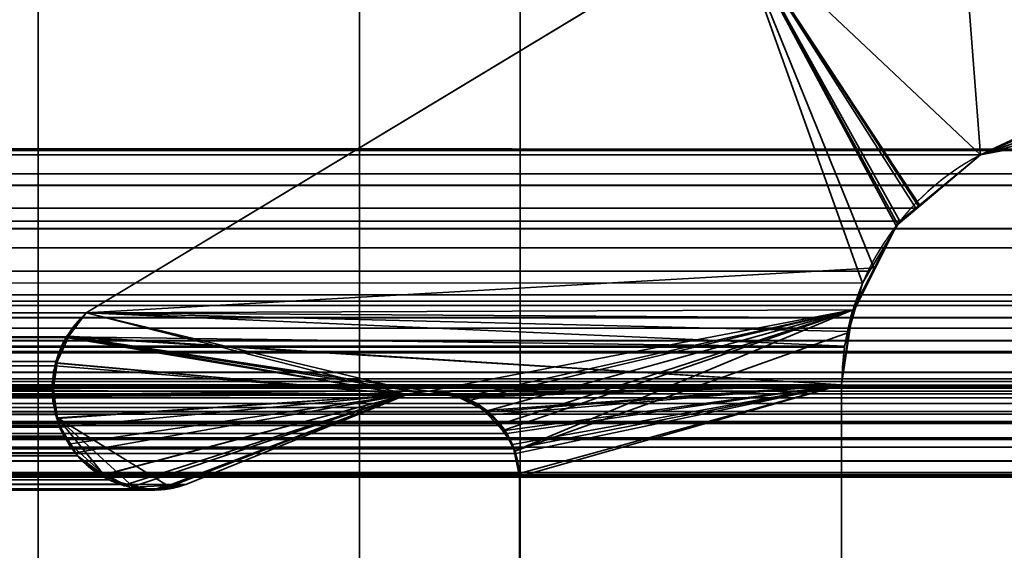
# Model space of a CAD drawing. Header units: millimetres. Extents: x -603 to 3703, y -115 to 249.
# Tile 1028 of 1056: x 3501.44 to 3504.51, y 11.31 to 12.96. Entities that reach past the tile are written whole.
import ezdxf

# ---------------------------------------------------------------- set-up
doc = ezdxf.new("R2010")
doc.units = ezdxf.units.MM
doc.layers.add('151', color=7, linetype='Continuous', true_color=0xffffff)

# ---------------------------------------------------------------- blocks, each defined once
blk = doc.blocks.new('UG_SURFACE_003')
at = {"layer": '151', "color": 252, "linetype": 'Continuous', "lineweight": 35}
for points in [[(3703.0001, -13.3, 2212.25), (3703.0001, 230.4, 2212.25), (2296.9999, 230.4, 2212.25), (2296.9999, -13.3, 2212.25)], [(2447, -13.3, 2062.2499), (2447, 230.4, 2062.2499), (3553, 230.4, 2062.2499), (3553, -13.3, 2062.2499)]]:
    blk.add_3dface(points, dxfattribs=at)
blk = doc.blocks.new('UG_SURFACE_201')
at = {"layer": '151', "color": 41, "linetype": 'Continuous', "lineweight": 35}
for points in [[(3508.5001, 203.3, 2015.7499), (3508.5001, 229.15, 2015.7499), (3496.65, 229.15, 2003.9001), (3496.65, 11.15, 2003.9001)], [(3500.9999, 19.5, 2008.25), (3508.5001, 203.3, 2015.7499), (3496.65, 11.15, 2003.9001)]]:
    blk.add_3dface(points, dxfattribs=at)
blk = doc.blocks.new('UG_SURFACE_206')
at = {"layer": '151', "color": 252, "linetype": 'Continuous', "lineweight": 35}
for points in [[(3460.7, 13, 2008.75), (3460.7, 13.42, 2008.75), (3502.5001, 13.42, 2008.75), (3502.5001, 9.5, 2008.75)], [(3460.7, 13.42, 2010.2501), (3460.7, 13, 2010.2501), (3497.9999, 5, 2010.2501), (3502.5001, 9.5, 2010.2501)], [(3502.5001, 9.5, 2010.2501), (3502.5001, 13.42, 2010.2501), (3460.7, 13.42, 2010.2501)], [(3502.5001, 13.42, 2010.2501), (3502.5001, 9.5, 2010.2501), (3502.5001, 9.5, 2008.75), (3502.5001, 13.42, 2008.75)], [(2553.2, 13, 2008.75), (2555.7001, 13, 2008.75), (3502.5001, 9.5, 2008.75), (3497.9999, 5, 2008.75)], [(3502.5001, 9.5, 2008.75), (2555.7001, 13, 2008.75), (2774.3001, 13, 2008.75)], [(3502.5001, 9.5, 2008.75), (2774.3001, 13, 2008.75), (2776.7999, 13, 2008.75)], [(3502.5001, 9.5, 2008.75), (2776.7999, 13, 2008.75), (2788.1999, 13, 2008.75)], [(2788.1999, 13, 2008.75), (2790.7, 13, 2008.75), (3502.5001, 9.5, 2008.75)], [(3109.2999, 13, 2008.75), (3502.5001, 9.5, 2008.75), (2790.7, 13, 2008.75)], [(3502.5001, 9.5, 2008.75), (3109.2999, 13, 2008.75), (3111.8, 13, 2008.75)], [(3502.5001, 9.5, 2008.75), (3111.8, 13, 2008.75), (3123.1999, 13, 2008.75)], [(3502.5001, 9.5, 2008.75), (3123.1999, 13, 2008.75), (3125.7, 13, 2008.75)], [(3125.7, 13, 2008.75), (3444.2999, 13, 2008.75), (3502.5001, 9.5, 2008.75)], [(3502.5001, 9.5, 2008.75), (3444.2999, 13, 2008.75), (3446.8, 13, 2008.75)], [(3446.8, 13, 2008.75), (3458.2, 13, 2008.75), (3502.5001, 9.5, 2008.75)], [(3458.2, 13, 2008.75), (3460.7, 13, 2008.75), (3502.5001, 9.5, 2008.75)]]:
    blk.add_3dface(points, dxfattribs=at)
blk = doc.blocks.new('UG_SURFACE_207')
at = {"layer": '151', "color": 252, "linetype": 'Continuous', "lineweight": 35}
for points in [[(3501.4999, 13.42, 2006.2499), (3501.4999, 5, 2006.2499), (3503, 5, 2006.2499), (3503, 13.42, 2006.2499)], [(3503, 13.42, -5.75), (3503, 5, -5.75), (3501.4999, 5, -5.75), (3501.4999, 13.42, -5.75)], [(3501.4999, 13, 60.05), (3501.4999, 13.42, 60.05), (3501.4999, 13.42, -5.75), (3501.4999, 5, -5.75)], [(3501.4999, 13, 1610.05), (3501.4999, 13.42, 1316.45), (3501.4999, 5, 2006.2499)], [(3501.4999, 13.42, 1316.45), (3501.4999, 13, 1316.45), (3501.4999, 5, 2006.2499)], [(3501.4999, 13, 1920.05), (3501.4999, 13.42, 1626.4499), (3501.4999, 5, 2006.2499)], [(3501.4999, 13.42, 1626.4499), (3501.4999, 13, 1626.4499), (3501.4999, 5, 2006.2499)], [(3501.4999, 5, 2006.2499), (3501.4999, 13.42, 2006.2499), (3501.4999, 13.42, 1936.45), (3501.4999, 13, 1936.45)], [(3503, 13, 1936.45), (3503, 13.42, 1936.45), (3503, 13.42, 2006.2499), (3503, 5, 2006.2499)], [(3503, 13, 386.45), (3503, 13.42, 680.05), (3503, 5, -5.75)], [(3503, 13.42, 680.05), (3503, 13, 680.05), (3503, 5, -5.75)], [(3503, 13, 76.45), (3503, 13.42, 370.05), (3503, 5, -5.75)], [(3503, 13.42, 370.05), (3503, 13, 370.05), (3503, 5, -5.75)], [(3503, 5, -5.75), (3503, 13.42, -5.75), (3503, 13.42, 60.05), (3503, 13, 60.05)], [(3501.4999, 5, -5.75), (3501.4999, 13, 76.45), (3501.4999, 13, 73.95)], [(3501.4999, 13, 73.95), (3501.4999, 13, 62.55), (3501.4999, 5, -5.75)], [(3501.4999, 13, 62.55), (3501.4999, 13, 60.05), (3501.4999, 5, -5.75)], [(3501.4999, 5, -5.75), (3501.4999, 13, 372.55), (3501.4999, 13, 370.05)], [(3501.4999, 5, -5.75), (3501.4999, 13, 383.95), (3501.4999, 13, 372.55)], [(3501.4999, 13, 370.05), (3501.4999, 13, 76.45), (3501.4999, 5, -5.75)], [(3501.4999, 5, -5.75), (3501.4999, 13, 386.45), (3501.4999, 13, 383.95)], [(3501.4999, 5, -5.75), (3501.4999, 13, 682.55), (3501.4999, 13, 680.05)], [(3501.4999, 5, -5.75), (3501.4999, 13, 992.55), (3501.4999, 13, 990.05)], [(3501.4999, 5, -5.75), (3501.4999, 13, 693.95), (3501.4999, 13, 682.55)], [(3501.4999, 13, 680.05), (3501.4999, 13, 386.45), (3501.4999, 5, -5.75)], [(3501.4999, 5, -5.75), (3501.4999, 13, 1003.95), (3501.4999, 13, 992.55)], [(3501.4999, 13, 990.05), (3501.4999, 13, 696.45), (3501.4999, 5, -5.75)], [(3501.4999, 5, -5.75), (3501.4999, 13, 696.45), (3501.4999, 13, 693.95)], [(3501.4999, 5, -5.75), (3501.4999, 13, 1006.4501), (3501.4999, 13, 1003.95)], [(3501.4999, 5, -5.75), (3501.4999, 13, 1300.05), (3501.4999, 13, 1006.4501)], [(3501.4999, 5, -5.75), (3501.4999, 13, 1302.55), (3501.4999, 13, 1300.05)], [(3501.4999, 5, -5.75), (3501.4999, 13, 1313.9499), (3501.4999, 13, 1302.55)], [(3501.4999, 5, 2006.2499), (3501.4999, 13, 1623.95), (3501.4999, 13, 1612.55)], [(3501.4999, 5, 2006.2499), (3501.4999, 13, 1626.4499), (3501.4999, 13, 1623.95)], [(3501.4999, 13, 1612.55), (3501.4999, 13, 1610.05), (3501.4999, 5, 2006.2499)], [(3501.4999, 5, -5.75), (3501.4999, 5, 2006.2499), (3501.4999, 13, 1316.45), (3501.4999, 13, 1313.9499)], [(3501.4999, 5, 2006.2499), (3501.4999, 13, 1922.55), (3501.4999, 13, 1920.05)], [(3501.4999, 5, 2006.2499), (3501.4999, 13, 1936.45), (3501.4999, 13, 1933.9499)], [(3501.4999, 13, 1933.9499), (3501.4999, 13, 1922.55), (3501.4999, 5, 2006.2499)], [(3503, 5, 2006.2499), (3503, 13, 693.95), (3503, 13, 696.45)], [(3503, 5, 2006.2499), (3503, 13, 1920.05), (3503, 13, 1922.55)], [(3503, 5, 2006.2499), (3503, 13, 682.55), (3503, 13, 693.95)], [(3503, 13, 696.45), (3503, 13, 990.05), (3503, 5, 2006.2499)], [(3503, 13, 1922.55), (3503, 13, 1933.9499), (3503, 5, 2006.2499)], [(3503, 13, 1933.9499), (3503, 13, 1936.45), (3503, 5, 2006.2499)], [(3503, 5, 2006.2499), (3503, 13, 1623.95), (3503, 13, 1626.4499)], [(3503, 5, 2006.2499), (3503, 13, 1313.9499), (3503, 13, 1316.45)], [(3503, 13, 990.05), (3503, 13, 992.55), (3503, 5, 2006.2499)], [(3503, 5, 2006.2499), (3503, 13, 1612.55), (3503, 13, 1623.95)], [(3503, 13, 1626.4499), (3503, 13, 1920.05), (3503, 5, 2006.2499)], [(3503, 5, 2006.2499), (3503, 13, 1302.55), (3503, 13, 1313.9499)], [(3503, 13, 1316.45), (3503, 13, 1610.05), (3503, 5, 2006.2499)], [(3503, 5, -5.75), (3503, 13, 372.55), (3503, 13, 383.95)], [(3503, 5, 2006.2499), (3503, 13, 1610.05), (3503, 13, 1612.55)], [(3503, 5, 2006.2499), (3503, 13, 1300.05), (3503, 13, 1302.55)], [(3503, 5, -5.75), (3503, 13, 370.05), (3503, 13, 372.55)], [(3503, 13, 383.95), (3503, 13, 386.45), (3503, 5, -5.75)], [(3503, 5, 2006.2499), (3503, 13, 1006.4501), (3503, 13, 1300.05)], [(3503, 5, 2006.2499), (3503, 13, 1003.95), (3503, 13, 1006.4501)], [(3503, 5, 2006.2499), (3503, 5, -5.75), (3503, 13, 680.05), (3503, 13, 682.55)], [(3503, 5, 2006.2499), (3503, 13, 992.55), (3503, 13, 1003.95)], [(3503, 5, -5.75), (3503, 13, 73.95), (3503, 13, 76.45)], [(3503, 5, -5.75), (3503, 13, 60.05), (3503, 13, 62.55)], [(3503, 13, 62.55), (3503, 13, 73.95), (3503, 5, -5.75)]]:
    blk.add_3dface(points, dxfattribs=at)
blk = doc.blocks.new('UG_SURFACE_223')
at = {"layer": '151', "color": 7, "linetype": 'Continuous', "lineweight": 35}
for points in [[(3505.9769, 13.084, 2013.2267), (3504.4322, 12.5427, 2011.6823), (3504.3619, 13.4572, 2011.6119), (3506.7117, 14.0979, 2013.9618)], [(3503.6631, 13.2666, 2010.9129), (3504.3619, 13.4572, 2011.6119), (3504.4322, 12.5427, 2011.6823), (3504.2305, 12.3772, 2011.4806)], [(3503.6631, 13.2666, 2010.9129), (3501.6499, 12.0514, 2008.8999), (2498.3501, 12.0514, 2008.8999), (2496.3369, 13.2666, 2010.9129)], [(3501.6499, 12.0514, 2008.8999), (3503.6631, 13.2666, 2010.9129), (3504.065, 12.1441, 2011.3151), (3504.0092, 11.9475, 2011.2591)], [(3503.6631, 13.2666, 2010.9129), (3504.1811, 12.3367, 2011.4312), (3504.0872, 12.1808, 2011.337), (3504.065, 12.1441, 2011.3151)], [(3504.2305, 12.3772, 2011.4806), (3504.1811, 12.3367, 2011.4312), (3503.6631, 13.2666, 2010.9129)], [(3513.4444, 12.0875, 2020.6945), (3511.652, 13.1555, 2018.9021), (2488.348, 13.1555, 2018.9021), (2486.5556, 12.0875, 2020.6945)], [(3510.5951, 12.5565, 2017.8449), (2490.9525, 13.0911, 2016.2973), (2491.5509, 13.1549, 2015.6991)], [(2491.5509, 13.1549, 2015.6991), (3508.4372, 13.0477, 2015.687), (3510.5951, 12.5565, 2017.8449)], [(3510.5951, 12.5565, 2017.8449), (2489.4049, 12.5565, 2017.8449), (2490.9525, 13.0911, 2016.2973)], [(3505.9769, 13.084, 2013.2267), (2493.6965, 12.9778, 2013.5534), (2495.5678, 12.5427, 2011.6823)], [(2495.5678, 12.5427, 2011.6823), (3504.4322, 12.5427, 2011.6823), (3505.9769, 13.084, 2013.2267)], [(2489.29, 12.4747, 2017.9601), (2489.4049, 12.5565, 2017.8449), (3510.5951, 12.5565, 2017.8449)], [(3510.5951, 12.5565, 2017.8449), (3510.7129, 12.4839, 2017.9629), (2489.29, 12.4747, 2017.9601)], [(2495.7695, 12.3772, 2011.4806), (3504.2305, 12.3772, 2011.4806), (3504.4322, 12.5427, 2011.6823), (2495.5678, 12.5427, 2011.6823)], [(2489.1529, 12.3772, 2018.0972), (2489.29, 12.4747, 2017.9601), (3510.7129, 12.4839, 2017.9629)], [(3510.7129, 12.4839, 2017.9629), (3510.7703, 12.4486, 2018.0202), (2489.1529, 12.3772, 2018.0972)], [(3510.7703, 12.4486, 2018.0202), (2489.11, 12.3158, 2018.1401), (2489.1529, 12.3772, 2018.0972)], [(3510.7703, 12.4486, 2018.0202), (3510.8898, 12.3133, 2018.1398), (2489.11, 12.3158, 2018.1401)], [(3504.1811, 12.3367, 2011.4312), (2495.7695, 12.3772, 2011.4806), (2495.8189, 12.3367, 2011.4312)], [(3504.1811, 12.3367, 2011.4312), (3504.2305, 12.3772, 2011.4806), (2495.7695, 12.3772, 2011.4806)], [(2489.022, 12.19, 2018.2281), (2489.11, 12.3158, 2018.1401), (3510.8898, 12.3133, 2018.1398)], [(2495.8189, 12.3367, 2011.4312), (3504.0872, 12.1808, 2011.337), (3504.1811, 12.3367, 2011.4312)], [(2495.8189, 12.3367, 2011.4312), (2495.9128, 12.1808, 2011.337), (3504.0872, 12.1808, 2011.337)], [(3510.8898, 12.3133, 2018.1398), (3510.942, 12.2541, 2018.1921), (2489.022, 12.19, 2018.2281)], [(3510.942, 12.2541, 2018.1921), (2488.9927, 12.1064, 2018.2574), (2489.022, 12.19, 2018.2281)], [(3510.942, 12.2541, 2018.1921), (3511.0099, 12.1076, 2018.2598), (2488.9927, 12.1064, 2018.2574)], [(3504.0092, 11.9475, 2011.2591), (2495.9128, 12.1808, 2011.337), (2495.935, 12.1441, 2011.3151)], [(3504.0092, 11.9475, 2011.2591), (3504.065, 12.1441, 2011.3151), (2495.9128, 12.1808, 2011.337)], [(3504.065, 12.1441, 2011.3151), (3504.0872, 12.1808, 2011.337), (2495.9128, 12.1808, 2011.337)], [(3504.009, 11.9448, 2011.2588), (2495.935, 12.1441, 2011.3151), (2495.9908, 11.9475, 2011.2591)], [(2495.935, 12.1441, 2011.3151), (3504.009, 11.9448, 2011.2588), (3504.0092, 11.9475, 2011.2591)], [(2488.9548, 11.9977, 2018.2953), (2488.9927, 12.1064, 2018.2574), (3511.0099, 12.1076, 2018.2598)], [(3511.0099, 12.1076, 2018.2598), (3511.025, 12.0751, 2018.275), (2488.9548, 11.9977, 2018.2953)], [(2486.5556, 12.0875, 2020.6945), (2486.501, 12.0382, 2020.7489), (3513.4981, 12.0363, 2020.7481)], [(3513.4981, 12.0363, 2020.7481), (3513.4444, 12.0875, 2020.6945), (2486.5556, 12.0875, 2020.6945)], [(3511.025, 12.0751, 2018.275), (3511.0614, 11.8663, 2018.3115), (2488.9548, 11.9977, 2018.2953)], [(2498.409, 11.9819, 2008.841), (2498.3501, 12.0514, 2008.8999), (3501.6499, 12.0514, 2008.8999)], [(2498.409, 11.9819, 2008.841), (3501.6499, 12.0514, 2008.8999), (3501.5876, 11.9763, 2008.8377)], [(3501.5876, 11.9763, 2008.8377), (3501.6499, 12.0514, 2008.8999), (3504.0092, 11.9475, 2011.2591), (3504.009, 11.9448, 2011.2588)], [(3513.552, 11.9651, 2020.802), (2486.4759, 12.0155, 2020.7739), (2486.4516, 11.9779, 2020.7984)], [(2486.501, 12.0382, 2020.7489), (2486.4759, 12.0155, 2020.7739), (3513.5329, 12.0032, 2020.7829)], [(2486.4759, 12.0155, 2020.7739), (3513.552, 11.9651, 2020.802), (3513.5329, 12.0032, 2020.7829)], [(3513.5329, 12.0032, 2020.7829), (3513.4981, 12.0363, 2020.7481), (2486.501, 12.0382, 2020.7489)], [(2486.4516, 11.9779, 2020.7984), (2486.4471, 11.9664, 2020.8027), (3513.552, 11.9651, 2020.802)], [(3511.0614, 11.8663, 2018.3115), (2488.9386, 11.8663, 2018.3115), (2488.9548, 11.9977, 2018.2953)], [(3501.5876, 11.9763, 2008.8377), (2498.4128, 11.9737, 2008.8372), (2498.409, 11.9819, 2008.841)], [(3513.552, 11.9651, 2020.802), (2486.4471, 11.9664, 2020.8027), (2486.4318, 11.9257, 2020.818)], [(2486.4318, 11.9257, 2020.818), (3513.5691, 11.9316, 2020.8189), (3513.552, 11.9651, 2020.802)], [(2495.9908, 11.9475, 2011.2591), (2495.991, 11.9448, 2011.2588), (3504.009, 11.9448, 2011.2588)], [(3501.5876, 11.9763, 2008.8377), (3501.5867, 11.9742, 2008.8367), (2498.4128, 11.9737, 2008.8372)], [(2498.44, 11.9155, 2008.8098), (2498.4128, 11.9737, 2008.8372), (3501.5867, 11.9742, 2008.8367)], [(2498.44, 11.9155, 2008.8098), (3501.5867, 11.9742, 2008.8367), (3501.5552, 11.8998, 2008.805)], [(3501.5535, 11.8867, 2008.8034), (3501.5552, 11.8998, 2008.805), (3501.5867, 11.9742, 2008.8367), (3502.6486, 11.798, 2009.8984)], [(3501.5867, 11.9742, 2008.8367), (3501.5876, 11.9763, 2008.8377), (3502.6486, 11.798, 2009.8984)], [(3501.5876, 11.9763, 2008.8377), (3502.7161, 11.8082, 2009.9661), (3502.6486, 11.798, 2009.8984)], [(3504.009, 11.9448, 2011.2588), (3503.9999, 11.8277, 2011.25), (3501.5876, 11.9763, 2008.8377)], [(3502.8026, 11.7962, 2010.0527), (3502.7161, 11.8082, 2009.9661), (3501.5876, 11.9763, 2008.8377), (3503.9999, 11.8277, 2011.25)], [(2486.4318, 11.9257, 2020.818), (2486.4216, 11.8984, 2020.8285), (3513.5853, 11.846, 2020.8352)], [(2486.4318, 11.9257, 2020.818), (3513.5698, 11.9274, 2020.8199), (3513.5691, 11.9316, 2020.8189)], [(3513.5853, 11.846, 2020.8352), (3513.5698, 11.9274, 2020.8199), (2486.4318, 11.9257, 2020.818)], [(2496.0001, 11.8277, 2011.25), (3503.9999, 11.8277, 2011.25), (3504.009, 11.9448, 2011.2588), (2495.991, 11.9448, 2011.2588)], [(2486.4216, 11.8984, 2020.8285), (2486.4156, 11.8382, 2020.8344), (3513.5853, 11.846, 2020.8352)], [(3501.5552, 11.8998, 2008.805), (2498.4462, 11.8863, 2008.8038), (2498.44, 11.9155, 2008.8098)], [(3501.5552, 11.8998, 2008.805), (3501.5535, 11.8867, 2008.8034), (2498.4462, 11.8863, 2008.8038)], [(2498.455, 11.8424, 2008.7948), (2498.4462, 11.8863, 2008.8038), (3501.5535, 11.8867, 2008.8034)], [(2498.455, 11.8424, 2008.7948), (3501.5535, 11.8867, 2008.8034), (3501.5438, 11.8115, 2008.7938)], [(3501.5464, 11.7913, 2008.7965), (3501.5438, 11.8115, 2008.7938), (3501.5535, 11.8867, 2008.8034), (3502.6486, 11.798, 2009.8984)], [(2488.9386, 6.7187, 2018.3115), (2488.9386, 11.8663, 2018.3115), (3511.0614, 11.8663, 2018.3115), (3511.0614, 6.7187, 2018.3115)], [(3513.5851, 11.8384, 2020.8352), (2486.4156, 11.8382, 2020.8344), (2486.4147, 11.8282, 2020.8354)], [(2486.4147, 11.8282, 2020.8354), (2486.4242, 11.7582, 2020.8259), (3513.5851, 11.8384, 2020.8352)], [(2486.4156, 11.8382, 2020.8344), (3513.5851, 11.8384, 2020.8352), (3513.5853, 11.846, 2020.8352)], [(3513.5844, 11.8085, 2020.8344), (3513.5851, 11.8384, 2020.8352), (2486.4242, 11.7582, 2020.8259)], [(3512.3248, 11.8261, 2019.5749), (2487.6144, 11.8176, 2019.6357), (2487.6871, 11.8202, 2019.563)], [(3512.3248, 11.8261, 2019.5749), (3512.3856, 11.8188, 2019.6354), (2487.6144, 11.8176, 2019.6357)], [(2487.6871, 11.8202, 2019.563), (3512.3134, 11.8226, 2019.5634), (3512.3248, 11.8261, 2019.5749)], [(2496.0001, 11.8277, 2011.25), (2496.0001, 5.7035, 2011.25), (3503.9999, 5.7035, 2011.25), (3503.9999, 11.8277, 2011.25)], [(3501.5438, 11.8115, 2008.7938), (2498.4527, 11.791, 2008.7974), (2498.455, 11.8424, 2008.7948)], [(3503.9999, 11.8277, 2011.25), (3502.8067, 11.7956, 2010.0567), (3502.8026, 11.7962, 2010.0527)], [(3503.9999, 11.8277, 2011.25), (3502.9016, 11.7431, 2010.1516), (3502.876, 11.7573, 2010.1261), (3502.8067, 11.7956, 2010.0567)], [(3502.9585, 11.6764, 2010.2086), (3502.9373, 11.7014, 2010.1871), (3502.9016, 11.7431, 2010.1516), (3503.9999, 11.8277, 2011.25)], [(3502.9798, 11.6289, 2010.2298), (3502.9585, 11.6764, 2010.2086), (3503.9999, 11.8277, 2011.25)], [(3503.9999, 11.8277, 2011.25), (3502.9862, 11.6145, 2010.2363), (3502.9798, 11.6289, 2010.2298)], [(3502.9964, 11.5516, 2010.2465), (3502.9862, 11.6145, 2010.2363), (3503.9999, 11.8277, 2011.25)], [(3503.9999, 11.8277, 2011.25), (3502.9979, 11.5427, 2010.2479), (3502.9964, 11.5516, 2010.2465)], [(3503.9999, 11.8277, 2011.25), (3503.9999, 5.7035, 2011.25), (3502.9979, 7.7467, 2010.2479), (3502.9979, 11.5427, 2010.2479)], [(3513.5844, 11.8085, 2020.8344), (2486.4242, 11.7582, 2020.8259), (2486.428, 11.7445, 2020.822)], [(2486.428, 11.7445, 2020.822), (3513.572, 11.7445, 2020.822), (3513.5844, 11.8085, 2020.8344)], [(3512.3997, 11.8171, 2019.6495), (3513.1972, 11.5484, 2020.447), (2486.8028, 11.5484, 2020.447), (2487.6003, 11.8171, 2019.6495)], [(3512.3997, 11.8171, 2019.6495), (2487.6003, 11.8171, 2019.6495), (2487.6144, 11.8176, 2019.6357)], [(2487.6144, 11.8176, 2019.6357), (3512.3856, 11.8188, 2019.6354), (3512.3997, 11.8171, 2019.6495)], [(3512.3134, 11.8226, 2019.5634), (2487.6871, 11.8202, 2019.563), (2487.7167, 11.8212, 2019.5334)], [(2487.7167, 11.8212, 2019.5334), (3512.2392, 11.7994, 2019.4893), (3512.3134, 11.8226, 2019.5634)], [(2487.7167, 11.8212, 2019.5334), (2487.7601, 11.8, 2019.4898), (3512.2392, 11.7994, 2019.4893)], [(3512.1996, 11.787, 2019.4497), (2487.7601, 11.8, 2019.4898), (2487.8185, 11.7716, 2019.4316)], [(3512.1996, 11.787, 2019.4497), (3512.2392, 11.7994, 2019.4893), (2487.7601, 11.8, 2019.4898)], [(3502.876, 11.7573, 2010.1261), (2497.124, 11.7572, 2010.1261), (2497.1967, 11.7966, 2010.0534)], [(2497.1967, 11.7966, 2010.0534), (2497.1974, 11.7967, 2010.0527), (3502.8026, 11.7962, 2010.0527), (3502.8067, 11.7956, 2010.0567)], [(3502.8067, 11.7956, 2010.0567), (3502.876, 11.7573, 2010.1261), (2497.1967, 11.7966, 2010.0534)], [(3502.8026, 11.7962, 2010.0527), (2497.1974, 11.7967, 2010.0527), (2497.2839, 11.8082, 2009.9661)], [(2497.2839, 11.8082, 2009.9661), (3502.7161, 11.8082, 2009.9661), (3502.8026, 11.7962, 2010.0527)], [(3502.7161, 11.8082, 2009.9661), (2497.2839, 11.8082, 2009.9661), (2497.3183, 11.805, 2009.9316)], [(2497.3183, 11.805, 2009.9316), (3502.6486, 11.798, 2009.8984), (3502.7161, 11.8082, 2009.9661)], [(2497.3183, 11.805, 2009.9316), (2497.3514, 11.798, 2009.8984), (3502.6486, 11.798, 2009.8984)], [(3501.96, 11.5173, 2009.2101), (3502.6486, 11.798, 2009.8984), (2497.3514, 11.798, 2009.8984), (2498.04, 11.5173, 2009.2101)], [(3501.5438, 11.8115, 2008.7938), (3501.5464, 11.7913, 2008.7965), (2498.4527, 11.791, 2008.7974)], [(3502.6486, 11.798, 2009.8984), (3501.5695, 11.6961, 2008.8193), (3501.554, 11.7351, 2008.8041), (3501.5464, 11.7913, 2008.7965)], [(3501.616, 11.6163, 2008.8661), (3501.5807, 11.6675, 2008.8305), (3501.5695, 11.6961, 2008.8193), (3502.6486, 11.798, 2009.8984)], [(3501.7011, 11.547, 2008.9512), (3501.6227, 11.6068, 2008.8727), (3501.616, 11.6163, 2008.8661), (3502.6486, 11.798, 2009.8984)], [(3501.7786, 11.5187, 2009.0284), (3501.7202, 11.5324, 2008.9703), (3501.7011, 11.547, 2008.9512), (3502.6486, 11.798, 2009.8984)], [(3501.8742, 11.5017, 2009.1243), (3501.8566, 11.5004, 2009.1066), (3501.7786, 11.5187, 2009.0284), (3502.6486, 11.798, 2009.8984)], [(3502.6486, 11.798, 2009.8984), (3501.96, 11.5173, 2009.2101), (3501.9083, 11.5044, 2009.1584), (3501.8742, 11.5017, 2009.1243)], [(2487.8185, 11.7716, 2019.4316), (3512.183, 11.7698, 2019.4328), (3512.1996, 11.787, 2019.4497)], [(3512.183, 11.7698, 2019.4328), (2487.8185, 11.7716, 2019.4316), (2487.8263, 11.7677, 2019.4235)], [(2487.8263, 11.7677, 2019.4235), (3512.1269, 11.713, 2019.377), (3512.183, 11.7698, 2019.4328)], [(2487.8263, 11.7677, 2019.4235), (2487.8731, 11.7134, 2019.3768), (3512.1269, 11.713, 2019.377)], [(2498.451, 11.758, 2008.7991), (3501.5464, 11.7913, 2008.7965), (3501.554, 11.7351, 2008.8041)], [(2498.451, 11.758, 2008.7991), (2498.4527, 11.791, 2008.7974), (3501.5464, 11.7913, 2008.7965)], [(2486.4323, 11.736, 2020.8178), (3513.5677, 11.736, 2020.8178), (3513.572, 11.7445, 2020.822), (2486.428, 11.7445, 2020.822)], [(3513.5312, 11.662, 2020.7813), (2486.4323, 11.736, 2020.8178), (2486.4688, 11.662, 2020.7813)], [(3513.5312, 11.662, 2020.7813), (3513.5677, 11.736, 2020.8178), (2486.4323, 11.736, 2020.8178)], [(3502.9016, 11.7431, 2010.1516), (2497.0629, 11.7014, 2010.1871), (2497.0992, 11.7439, 2010.1507)], [(3502.9016, 11.7431, 2010.1516), (3502.9373, 11.7014, 2010.1871), (2497.0629, 11.7014, 2010.1871)], [(3502.9016, 11.7431, 2010.1516), (2497.0992, 11.7439, 2010.1507), (2497.124, 11.7572, 2010.1261)], [(2497.124, 11.7572, 2010.1261), (3502.876, 11.7573, 2010.1261), (3502.9016, 11.7431, 2010.1516)], [(3501.554, 11.7351, 2008.8041), (2498.431, 11.6956, 2008.8191), (2498.451, 11.758, 2008.7991)], [(3501.554, 11.7351, 2008.8041), (3501.5695, 11.6961, 2008.8193), (2498.431, 11.6956, 2008.8191)], [(3512.1212, 11.7072, 2019.371), (2487.8731, 11.7134, 2019.3768), (2487.88, 11.7055, 2019.3701)], [(3512.1212, 11.7072, 2019.371), (3512.1269, 11.713, 2019.377), (2487.8731, 11.7134, 2019.3768)], [(2487.88, 11.7055, 2019.3701), (3512.0888, 11.6334, 2019.3388), (3512.1212, 11.7072, 2019.371)], [(2487.88, 11.7055, 2019.3701), (2487.9112, 11.6334, 2019.3388), (3512.0888, 11.6334, 2019.3388)], [(2497.0629, 11.7014, 2010.1871), (3502.9373, 11.7014, 2010.1871), (3502.9585, 11.6764, 2010.2086)], [(3502.9585, 11.6764, 2010.2086), (2497.0202, 11.6289, 2010.2298), (2497.0415, 11.6764, 2010.2086)], [(3502.9585, 11.6764, 2010.2086), (3502.9798, 11.6289, 2010.2298), (2497.0202, 11.6289, 2010.2298)], [(3502.9585, 11.6764, 2010.2086), (2497.0415, 11.6764, 2010.2086), (2497.0629, 11.7014, 2010.1871)], [(3501.5807, 11.6675, 2008.8305), (2498.3838, 11.6165, 2008.8663), (2498.4264, 11.6814, 2008.8236)], [(2498.4264, 11.6814, 2008.8236), (3501.5695, 11.6961, 2008.8193), (3501.5807, 11.6675, 2008.8305)], [(2498.4264, 11.6814, 2008.8236), (2498.431, 11.6956, 2008.8191), (3501.5695, 11.6961, 2008.8193)], [(2486.4688, 11.662, 2020.7813), (2486.4726, 11.6582, 2020.7775), (3513.5274, 11.6582, 2020.7775), (3513.5312, 11.662, 2020.7813)], [(3513.5274, 11.6582, 2020.7775), (2486.4726, 11.6582, 2020.7775), (2486.5391, 11.5917, 2020.7109)], [(2486.5391, 11.5917, 2020.7109), (3513.4611, 11.5914, 2020.7109), (3513.5274, 11.6582, 2020.7775)], [(3501.5807, 11.6675, 2008.8305), (3501.616, 11.6163, 2008.8661), (2498.3838, 11.6165, 2008.8663)], [(3512.0888, 7.3541, 2019.3388), (3512.0888, 11.6334, 2019.3388), (2487.9112, 11.6334, 2019.3388), (2487.9112, 7.3541, 2019.3388)], [(3502.9862, 11.6145, 2010.2363), (2497.0036, 11.5516, 2010.2465), (2497.0138, 11.6145, 2010.2363)], [(3502.9862, 11.6145, 2010.2363), (3502.9964, 11.5516, 2010.2465), (2497.0036, 11.5516, 2010.2465)], [(2497.0138, 11.6145, 2010.2363), (2497.0202, 11.6289, 2010.2298), (3502.9798, 11.6289, 2010.2298), (3502.9862, 11.6145, 2010.2363)], [(2498.3773, 11.6068, 2008.8727), (2498.3838, 11.6165, 2008.8663), (3501.616, 11.6163, 2008.8661)], [(3501.616, 11.6163, 2008.8661), (3501.6227, 11.6068, 2008.8727), (2498.3773, 11.6068, 2008.8727)], [(3513.4602, 11.5905, 2020.71), (2486.5391, 11.5917, 2020.7109), (2486.541, 11.5896, 2020.7088)], [(3513.4602, 11.5905, 2020.71), (3513.4611, 11.5914, 2020.7109), (2486.5391, 11.5917, 2020.7109)], [(3513.4602, 11.5905, 2020.71), (2486.541, 11.5896, 2020.7088), (2486.6219, 11.5553, 2020.6282)], [(2486.6219, 11.5553, 2020.6282), (3513.3781, 11.5549, 2020.6282), (3513.4602, 11.5905, 2020.71)], [(2498.3261, 11.5603, 2008.924), (3501.6227, 11.6068, 2008.8727), (3501.7011, 11.547, 2008.9512)], [(2498.3261, 11.5603, 2008.924), (2498.3773, 11.6068, 2008.8727), (3501.6227, 11.6068, 2008.8727)], [(3513.3781, 11.5549, 2020.6282), (2486.6219, 11.5553, 2020.6282), (2486.6581, 11.54, 2020.592)], [(3513.3457, 11.5407, 2020.5958), (3513.3781, 11.5549, 2020.6282), (2486.6581, 11.54, 2020.592)], [(2486.7086, 11.5429, 2020.5412), (2486.8028, 11.5484, 2020.447), (3513.1972, 11.5484, 2020.447)], [(3513.1972, 11.5484, 2020.447), (3513.2914, 11.5435, 2020.5412), (2486.7086, 11.5429, 2020.5412)], [(2497.0036, 11.5516, 2010.2465), (3502.9964, 11.5516, 2010.2465), (3502.9979, 11.5427, 2010.2479), (2497.0021, 11.5427, 2010.2479)], [(3501.7202, 11.5324, 2008.9703), (2498.2212, 11.5179, 2009.0289), (2498.2991, 11.5494, 2008.9509)], [(3501.7011, 11.547, 2008.9512), (2498.2991, 11.5494, 2008.9509), (2498.3261, 11.5603, 2008.924)], [(2498.2991, 11.5494, 2008.9509), (3501.7011, 11.547, 2008.9512), (3501.7202, 11.5324, 2008.9703)], [(2486.6581, 11.54, 2020.592), (2486.7086, 11.5429, 2020.5412), (3513.2914, 11.5435, 2020.5412)], [(3513.2914, 11.5435, 2020.5412), (3513.3457, 11.5407, 2020.5958), (2486.6581, 11.54, 2020.592)], [(3502.9979, 11.5427, 2010.2479), (3502.9979, 7.7467, 2010.2479), (2497.0021, 7.7467, 2010.2479), (2497.0021, 11.5427, 2010.2479)], [(2498.1852, 11.5034, 2009.0647), (3501.7786, 11.5187, 2009.0284), (3501.8566, 11.5004, 2009.1066)], [(2498.1852, 11.5034, 2009.0647), (2498.2212, 11.5179, 2009.0289), (3501.7786, 11.5187, 2009.0284)], [(3501.7202, 11.5324, 2008.9703), (3501.7786, 11.5187, 2009.0284), (2498.2212, 11.5179, 2009.0289)], [(2498.04, 11.5173, 2009.2101), (2498.1263, 11.5091, 2009.1238), (3501.8742, 11.5017, 2009.1243)], [(3501.8742, 11.5017, 2009.1243), (3501.9083, 11.5044, 2009.1584), (2498.04, 11.5173, 2009.2101)], [(3501.9083, 11.5044, 2009.1584), (3501.96, 11.5173, 2009.2101), (2498.04, 11.5173, 2009.2101)], [(3501.8566, 11.5004, 2009.1066), (2498.1263, 11.5091, 2009.1238), (2498.1852, 11.5034, 2009.0647)], [(3501.8566, 11.5004, 2009.1066), (3501.8742, 11.5017, 2009.1243), (2498.1263, 11.5091, 2009.1238)]]:
    blk.add_3dface(points, dxfattribs=at)
blk = doc.blocks.new('UG_SURFACE_224')
at = {"layer": '151', "color": 7, "linetype": 'Continuous', "lineweight": 35}
for points in [[(3506.3431, 13.8955, 2013.593), (3503.6631, 13.2666, 2010.9129), (3504.4322, 12.5427, 2011.6823), (3505.9314, 12.8262, 2013.1814)], [(3505.0178, 12.7957, -7.75), (3504.4322, 12.5427, -7.75), (3503.6631, 13.2666, -7.75), (3505.1522, 13.8851, -7.75)], [(3503.6631, 13.2666, -7.75), (3501.6499, 12.0514, -7.75), (3501.6499, 12.0514, 2008.8999), (3503.6631, 13.2666, 2010.9129)], [(3501.6499, 12.0514, -7.75), (3503.6631, 13.2666, -7.75), (3504.1742, 12.3282, -7.75), (3504.1058, 12.1916, -7.75)], [(3503.6631, 13.2666, 2010.9129), (3501.6499, 12.0514, 2008.8999), (3504.0348, 12.0607, 2011.2846), (3504.1008, 12.1889, 2011.3509)], [(3503.6631, 13.2666, -7.75), (3504.4322, 12.5427, -7.75), (3504.2431, 12.3854, -7.75)], [(3504.2431, 12.3854, -7.75), (3504.1742, 12.3282, -7.75), (3503.6631, 13.2666, -7.75)], [(3503.6631, 13.2666, 2010.9129), (3504.1692, 12.3216, 2011.4191), (3504.2403, 12.3814, 2011.4903)], [(3504.2403, 12.3814, 2011.4903), (3504.4322, 12.5427, 2011.6823), (3503.6631, 13.2666, 2010.9129)], [(3504.1008, 12.1889, 2011.3509), (3504.1692, 12.3216, 2011.4191), (3503.6631, 13.2666, 2010.9129)], [(3505.9285, 12.9478, -7.75), (3505.9314, 12.8262, 2013.1814), (3504.4322, 12.5427, 2011.6823)], [(3504.4322, 12.5427, 2011.6823), (3505.0178, 12.7957, -7.75), (3505.9285, 12.9478, -7.75)], [(3504.4322, 12.5427, 2011.6823), (3504.4322, 12.5427, -7.75), (3505.0178, 12.7957, -7.75)], [(3504.4322, 12.5427, -7.75), (3504.4322, 12.5427, 2011.6823), (3504.2403, 12.3814, 2011.4903)], [(3504.2403, 12.3814, 2011.4903), (3504.2431, 12.3854, -7.75), (3504.4322, 12.5427, -7.75)], [(3504.2431, 12.3854, -7.75), (3504.2403, 12.3814, 2011.4903), (3504.1692, 12.3216, 2011.4191)], [(3504.1692, 12.3216, 2011.4191), (3504.1742, 12.3282, -7.75), (3504.2431, 12.3854, -7.75)], [(3504.1692, 12.3216, 2011.4191), (3504.1008, 12.1889, 2011.3509), (3504.1058, 12.1916, -7.75)], [(3504.1692, 12.3216, 2011.4191), (3504.1058, 12.1916, -7.75), (3504.1742, 12.3282, -7.75)], [(3504.1058, 12.1916, -7.75), (3504.0276, 12.0359, -7.75), (3501.6499, 12.0514, -7.75)], [(3504.0276, 12.0359, -7.75), (3504.1058, 12.1916, -7.75), (3504.1008, 12.1889, 2011.3509)], [(3504.0276, 12.0359, -7.75), (3504.1008, 12.1889, 2011.3509), (3504.0348, 12.0607, 2011.2846)], [(3501.6499, 12.0514, -7.75), (3501.5957, 11.9786, -7.75), (3501.5934, 11.9786, 2008.8432)], [(3501.5934, 11.9786, 2008.8432), (3501.6499, 12.0514, 2008.8999), (3501.6499, 12.0514, -7.75)], [(3502.6486, 11.798, 2009.8984), (3501.6499, 12.0514, 2008.8999), (3501.5934, 11.9786, 2008.8432)], [(3504.0219, 11.9929, -7.75), (3503.9999, 11.8277, -7.75), (3501.5957, 11.9786, -7.75), (3501.6499, 12.0514, -7.75)], [(3502.682, 11.8051, 2009.932), (3502.7161, 11.8082, 2009.9661), (3504.0348, 12.0607, 2011.2846), (3501.6499, 12.0514, 2008.8999)], [(3501.6499, 12.0514, -7.75), (3504.0276, 12.0359, -7.75), (3504.0219, 11.9929, -7.75)], [(3501.6499, 12.0514, 2008.8999), (3502.6486, 11.798, 2009.8984), (3502.682, 11.8051, 2009.932)], [(3504.0348, 12.0607, 2011.2846), (3502.7161, 11.8082, 2009.9661), (3502.8117, 11.7875, 2010.0615)], [(3502.8117, 11.7875, 2010.0615), (3502.8453, 11.7801, 2010.0954), (3504.0348, 12.0607, 2011.2846)], [(3504.0348, 12.0607, 2011.2846), (3502.8453, 11.7801, 2010.0954), (3502.8899, 11.7442, 2010.1399)], [(3502.8899, 11.7442, 2010.1399), (3502.9385, 11.705, 2010.1886), (3504.0348, 12.0607, 2011.2846)], [(3504.0348, 12.0607, 2011.2846), (3502.9385, 11.705, 2010.1886), (3502.9488, 11.6862, 2010.1988)], [(3502.9488, 11.6862, 2010.1988), (3502.9838, 11.6222, 2010.2339), (3504.0348, 12.0607, 2011.2846)], [(3504.0245, 11.9915, 2011.2743), (3504.0348, 12.0607, 2011.2846), (3502.9838, 11.6222, 2010.2339), (3502.9838, 11.6216, 2010.2339)], [(3504.0348, 12.0607, 2011.2846), (3504.0219, 11.9929, -7.75), (3504.0276, 12.0359, -7.75)], [(3504.0348, 12.0607, 2011.2846), (3504.0245, 11.9915, 2011.2743), (3504.0219, 11.9929, -7.75)], [(3501.5957, 11.9786, -7.75), (3501.5724, 11.9473, -7.75), (3501.5571, 11.8953, 2008.8069)], [(3501.5571, 11.8953, 2008.8069), (3501.5783, 11.9593, 2008.8282), (3501.5957, 11.9786, -7.75)], [(3501.5934, 11.9786, 2008.8432), (3501.5783, 11.9593, 2008.8282), (3501.5571, 11.8953, 2008.8069), (3502.6486, 11.798, 2009.8984)], [(3501.5595, 11.8957, -7.75), (3501.5724, 11.9473, -7.75), (3501.5957, 11.9786, -7.75), (3502.6486, 11.798, -7.75)], [(3501.5783, 11.9593, 2008.8282), (3501.5934, 11.9786, 2008.8432), (3501.5957, 11.9786, -7.75)], [(3501.5957, 11.9786, -7.75), (3502.7161, 11.8082, -7.75), (3502.682, 11.8051, -7.75)], [(3502.682, 11.8051, -7.75), (3502.6486, 11.798, -7.75), (3501.5957, 11.9786, -7.75)], [(3502.7161, 11.8082, -7.75), (3501.5957, 11.9786, -7.75), (3503.9999, 11.8277, -7.75)], [(3502.9838, 11.6216, 2010.2339), (3502.9979, 11.5427, 2010.2479), (3503.9999, 11.8277, 2011.25), (3504.0245, 11.9915, 2011.2743)], [(3504.0219, 11.9929, -7.75), (3504.0245, 11.9915, 2011.2743), (3503.9999, 11.8277, 2011.25)], [(3503.9999, 11.8277, 2011.25), (3503.9999, 11.8277, -7.75), (3504.0219, 11.9929, -7.75)], [(3501.5724, 11.9473, -7.75), (3501.5595, 11.8957, -7.75), (3501.5571, 11.8953, 2008.8069)], [(3501.5595, 11.8957, -7.75), (3501.5442, 11.835, -7.75), (3501.5469, 11.8101, 2008.7969)], [(3501.5478, 11.8108, -7.75), (3501.5442, 11.835, -7.75), (3501.5595, 11.8957, -7.75), (3502.6486, 11.798, -7.75)], [(3501.5469, 11.8101, 2008.7969), (3501.5483, 11.8687, 2008.7981), (3501.5595, 11.8957, -7.75)], [(3501.5571, 11.8953, 2008.8069), (3501.5483, 11.8687, 2008.7981), (3501.5469, 11.8101, 2008.7969), (3502.6486, 11.798, 2009.8984)], [(3501.5483, 11.8687, 2008.7981), (3501.5571, 11.8953, 2008.8069), (3501.5595, 11.8957, -7.75)], [(3501.5442, 11.835, -7.75), (3501.5478, 11.8108, -7.75), (3501.5469, 11.8101, 2008.7969)], [(3502.8117, 11.7909, -7.75), (3502.7161, 11.8082, -7.75), (3503.9999, 11.8277, -7.75)], [(3503.9999, 11.8277, -7.75), (3502.8279, 11.7879, -7.75), (3502.8117, 11.7909, -7.75)], [(3502.8906, 11.7476, -7.75), (3502.8279, 11.7879, -7.75), (3503.9999, 11.8277, -7.75)], [(3503.9999, 11.8277, -7.75), (3502.912, 11.7338, -7.75), (3502.8906, 11.7476, -7.75)], [(3502.9461, 11.685, -7.75), (3502.912, 11.7338, -7.75), (3503.9999, 11.8277, -7.75)], [(3503.9999, 11.8277, -7.75), (3502.9762, 11.6419, -7.75), (3502.9461, 11.685, -7.75)], [(3502.9979, 11.5427, -7.75), (3502.9809, 11.6209, -7.75), (3502.9762, 11.6419, -7.75), (3503.9999, 11.8277, -7.75)], [(3503.9999, 11.8277, -7.75), (3503.9999, 5.7035, -7.75), (3502.9979, 7.7467, -7.75), (3502.9979, 11.5427, -7.75)], [(3503.9999, 5.7035, 2011.25), (3503.9999, 11.8277, 2011.25), (3502.9979, 11.5427, 2010.2479), (3502.9979, 7.7467, 2010.2479)], [(3503.9999, 11.8277, 2011.25), (3503.9999, 5.7035, 2011.25), (3503.9999, 5.7035, -7.75), (3503.9999, 11.8277, -7.75)], [(3501.5461, 11.777, 2008.796), (3501.5478, 11.8108, -7.75), (3501.5604, 11.7233, -7.75)], [(3501.5461, 11.777, 2008.796), (3501.5469, 11.8101, 2008.7969), (3501.5478, 11.8108, -7.75)], [(3502.6486, 11.798, 2009.8984), (3501.5469, 11.8101, 2008.7969), (3501.5461, 11.777, 2008.796), (3501.5607, 11.7246, 2008.8108)], [(3502.6486, 11.798, -7.75), (3501.5604, 11.7233, -7.75), (3501.5478, 11.8108, -7.75)], [(3501.6005, 11.644, -7.75), (3501.5628, 11.7075, -7.75), (3501.5604, 11.7233, -7.75), (3502.6486, 11.798, -7.75)], [(3501.9031, 11.5143, 2009.1531), (3501.96, 11.5173, 2009.2101), (3502.6486, 11.798, 2009.8984), (3501.5607, 11.7246, 2008.8108)], [(3502.6486, 11.798, -7.75), (3501.7023, 11.5477, -7.75), (3501.6227, 11.6068, -7.75), (3501.6005, 11.644, -7.75)], [(3501.7986, 11.5127, -7.75), (3501.7276, 11.529, -7.75), (3501.7023, 11.5477, -7.75), (3502.6486, 11.798, -7.75)], [(3501.9028, 11.5083, -7.75), (3501.8523, 11.5004, -7.75), (3501.7986, 11.5127, -7.75), (3502.6486, 11.798, -7.75)], [(3502.6486, 11.798, -7.75), (3501.96, 11.5173, -7.75), (3501.9028, 11.5083, -7.75)], [(3501.96, 11.5173, -7.75), (3502.6486, 11.798, -7.75), (3502.6486, 11.798, 2009.8984), (3501.96, 11.5173, 2009.2101)], [(3502.682, 11.8051, 2009.932), (3502.6486, 11.798, -7.75), (3502.682, 11.8051, -7.75)], [(3502.682, 11.8051, 2009.932), (3502.6486, 11.798, 2009.8984), (3502.6486, 11.798, -7.75)], [(3502.682, 11.8051, -7.75), (3502.7161, 11.8082, 2009.9661), (3502.682, 11.8051, 2009.932)], [(3502.682, 11.8051, -7.75), (3502.7161, 11.8082, -7.75), (3502.7161, 11.8082, 2009.9661)], [(3502.8117, 11.7909, -7.75), (3502.8117, 11.7875, 2010.0615), (3502.7161, 11.8082, 2009.9661)], [(3502.7161, 11.8082, 2009.9661), (3502.7161, 11.8082, -7.75), (3502.8117, 11.7909, -7.75)], [(3501.5604, 11.7233, -7.75), (3501.5607, 11.7246, 2008.8108), (3501.5461, 11.777, 2008.796)], [(3502.8117, 11.7875, 2010.0615), (3502.8117, 11.7909, -7.75), (3502.8279, 11.7879, -7.75)], [(3502.8117, 11.7875, 2010.0615), (3502.8279, 11.7879, -7.75), (3502.8906, 11.7476, -7.75)], [(3502.8906, 11.7476, -7.75), (3502.8453, 11.7801, 2010.0954), (3502.8117, 11.7875, 2010.0615)], [(3502.8906, 11.7476, -7.75), (3502.8899, 11.7442, 2010.1399), (3502.8453, 11.7801, 2010.0954)], [(3502.8899, 11.7442, 2010.1399), (3502.8906, 11.7476, -7.75), (3502.912, 11.7338, -7.75)], [(3502.9461, 11.685, -7.75), (3502.9385, 11.705, 2010.1886), (3502.8899, 11.7442, 2010.1399)], [(3502.8899, 11.7442, 2010.1399), (3502.912, 11.7338, -7.75), (3502.9461, 11.685, -7.75)], [(3501.5714, 11.6865, 2008.8212), (3501.5607, 11.7246, 2008.8108), (3501.5604, 11.7233, -7.75)], [(3501.5714, 11.6865, 2008.8212), (3501.5604, 11.7233, -7.75), (3501.5628, 11.7075, -7.75)], [(3501.7014, 11.5519, 2008.9514), (3501.5607, 11.7246, 2008.8108), (3501.5714, 11.6865, 2008.8212), (3501.5984, 11.6444, 2008.8484)], [(3501.7014, 11.5519, 2008.9514), (3501.7879, 11.5084, 2009.0377), (3501.7972, 11.5089, 2009.0473), (3501.5607, 11.7246, 2008.8108)], [(3501.7972, 11.5089, 2009.0473), (3501.9031, 11.5143, 2009.1531), (3501.5607, 11.7246, 2008.8108)], [(3501.5628, 11.7075, -7.75), (3501.5984, 11.6444, 2008.8484), (3501.5714, 11.6865, 2008.8212)], [(3501.5628, 11.7075, -7.75), (3501.6005, 11.644, -7.75), (3501.5984, 11.6444, 2008.8484)], [(3502.9461, 11.685, -7.75), (3502.9488, 11.6862, 2010.1988), (3502.9385, 11.705, 2010.1886)], [(3502.9488, 11.6862, 2010.1988), (3502.9461, 11.685, -7.75), (3502.9762, 11.6419, -7.75)], [(3502.9762, 11.6419, -7.75), (3502.9838, 11.6222, 2010.2339), (3502.9488, 11.6862, 2010.1988)], [(3501.6227, 11.6068, -7.75), (3501.6227, 11.6068, 2008.8727), (3501.5984, 11.6444, 2008.8484)], [(3501.5984, 11.6444, 2008.8484), (3501.6005, 11.644, -7.75), (3501.6227, 11.6068, -7.75)], [(3501.5984, 11.6444, 2008.8484), (3501.6227, 11.6068, 2008.8727), (3501.6546, 11.5755, 2008.9045), (3501.7014, 11.5519, 2008.9514)], [(3502.9838, 11.6222, 2010.2339), (3502.9762, 11.6419, -7.75), (3502.9809, 11.6209, -7.75)], [(3502.9809, 11.6209, -7.75), (3502.9838, 11.6216, 2010.2339), (3502.9838, 11.6222, 2010.2339)], [(3502.9838, 11.6216, 2010.2339), (3502.9809, 11.6209, -7.75), (3502.9979, 11.5427, -7.75)], [(3502.9979, 11.5427, -7.75), (3502.9979, 11.5427, 2010.2479), (3502.9838, 11.6216, 2010.2339)], [(3501.6546, 11.5755, 2008.9045), (3501.6227, 11.6068, -7.75), (3501.7023, 11.5477, -7.75)], [(3501.6546, 11.5755, 2008.9045), (3501.6227, 11.6068, 2008.8727), (3501.6227, 11.6068, -7.75)], [(3501.7023, 11.5477, -7.75), (3501.7014, 11.5519, 2008.9514), (3501.6546, 11.5755, 2008.9045)], [(3501.7879, 11.5084, 2009.0377), (3501.7014, 11.5519, 2008.9514), (3501.7023, 11.5477, -7.75)], [(3501.7879, 11.5084, 2009.0377), (3501.7023, 11.5477, -7.75), (3501.7276, 11.529, -7.75)], [(3501.7879, 11.5084, 2009.0377), (3501.7276, 11.529, -7.75), (3501.7986, 11.5127, -7.75)], [(3502.9979, 11.5427, -7.75), (3502.9979, 7.7467, -7.75), (3502.9979, 7.7467, 2010.2479), (3502.9979, 11.5427, 2010.2479)], [(3501.7986, 11.5127, -7.75), (3501.7972, 11.5089, 2009.0473), (3501.7879, 11.5084, 2009.0377)], [(3501.8523, 11.5004, -7.75), (3501.9031, 11.5143, 2009.1531), (3501.7972, 11.5089, 2009.0473)], [(3501.7972, 11.5089, 2009.0473), (3501.7986, 11.5127, -7.75), (3501.8523, 11.5004, -7.75)], [(3501.8523, 11.5004, -7.75), (3501.9028, 11.5083, -7.75), (3501.9031, 11.5143, 2009.1531)], [(3501.9031, 11.5143, 2009.1531), (3501.9028, 11.5083, -7.75), (3501.96, 11.5173, -7.75)], [(3501.96, 11.5173, -7.75), (3501.96, 11.5173, 2009.2101), (3501.9031, 11.5143, 2009.1531)]]:
    blk.add_3dface(points, dxfattribs=at)
blk = doc.blocks.new('UG_SURFACE_230')
at = {"layer": '151', "color": 252, "linetype": 'Continuous', "lineweight": 35}
for points in [[(2485.5001, -30.22, 2021.75), (3514.4999, -30.22, 2021.75), (3514.4999, 62.62, 2021.75), (2485.5001, 62.62, 2021.75)], [(2487, -30.22, 2020.2501), (2487, 62.62, 2020.2501), (3513, 62.62, 2020.2501), (3513, -30.22, 2020.2501)]]:
    blk.add_3dface(points, dxfattribs=at)

msp = doc.modelspace()

# ---------------------------------------------------------------- linework, layer by layer
at = {"layer": '151', "color": 252, "linetype": 'Continuous', "lineweight": -3, "true_color": 0x939598}
for p, q in [((3501.5, 5, 2006.25), (3501.5, 13.42, 2006.25)), ((3501.5, 5, -5.75), (3501.5, 13.42, -5.75)), ((3502.5, 13.42, 2010.25), (3502.5, 9.5, 2010.25)), ((3502.5, 9.5, 2008.75), (3502.5, 13.42, 2008.75)), ((3503, 5, -5.75), (3503, 13.42, -5.75)), ((3503, 5, 2006.25), (3503, 13.42, 2006.25)), ((3503.663, 13.2666, -7.75), (3501.6499, 12.0514, -7.75)), ((3501.6499, 12.0514, 2008.8999), (3503.663, 13.2666, 2010.913)), ((3503.663, 13.2666, 2010.913), (3501.6499, 12.0514, 2008.8999)), ((2489.405, 12.5565, 2017.845), (3510.595, 12.5565, 2017.845)), ((2495.5678, 12.5427, 2011.6822), (3504.4322, 12.5427, 2011.6822)), ((3504.4322, 12.5427, 2011.6822), (3504.4322, 12.5427, -7.75)), ((3513.4445, 12.0875, 2020.6945), (2486.5555, 12.0875, 2020.6945)), ((3501.6499, 12.0514, 2008.8999), (2498.3501, 12.0514, 2008.8999)), ((3501.6499, 12.0514, -7.75), (3501.6499, 12.0514, 2008.8999)), ((2488.9385, 11.8663, 2018.3115), (3511.0615, 11.8663, 2018.3115)), ((2496, 11.8277, 2011.25), (3504, 11.8277, 2011.25)), ((3504, 11.8277, -7.75), (3504, 5.7035, -7.75)), ((3504, 5.7035, 2011.25), (3504, 11.8277, 2011.25)), ((3504, 11.8277, 2011.25), (3504, 11.8277, -7.75)), ((3504, 5.7035, 2011.25), (3504, 11.8277, 2011.25)), ((3512.3996, 11.8171, 2019.6496), (2487.6004, 11.8171, 2019.6496)), ((3502.7161, 11.8082, 2009.9661), (2497.2839, 11.8082, 2009.9661)), ((3502.6485, 11.798, 2009.8985), (2497.3515, 11.798, 2009.8985)), ((3501.96, 11.5173, 2009.21), (3502.6485, 11.798, 2009.8985)), ((3501.96, 11.5173, 2009.21), (3502.6485, 11.798, 2009.8985)), ((3501.96, 11.5173, -7.75), (3502.6485, 11.798, -7.75)), ((3502.6485, 11.798, -7.75), (3502.6485, 11.798, 2009.8985)), ((3502.7161, 11.8082, -7.75), (3502.7161, 11.8082, 2009.9661)), ((3513.572, 11.7445, 2020.822), (2486.428, 11.7445, 2020.822)), ((3512.0888, 11.6334, 2019.3388), (2487.9112, 11.6334, 2019.3388)), ((3501.6227, 11.6068, 2008.8727), (2498.3773, 11.6068, 2008.8727)), ((3501.6227, 11.6068, -7.75), (3501.6227, 11.6068, 2008.8727)), ((3513.1971, 11.5484, 2020.4471), (2486.8029, 11.5484, 2020.4471)), ((3502.9979, 11.5427, 2010.2479), (2497.0021, 11.5427, 2010.2479)), ((3502.9979, 11.5427, 2010.2479), (3502.9979, 7.7467, 2010.2479)), ((3502.9979, 11.5427, -7.75), (3502.9979, 7.7467, -7.75)), ((3502.9979, 7.7467, 2010.2479), (3502.9979, 11.5427, 2010.2479)), ((3502.9979, 11.5427, -7.75), (3502.9979, 11.5427, 2010.2479)), ((3501.96, 11.5173, 2009.21), (2498.04, 11.5173, 2009.21)), ((3501.96, 11.5173, -7.75), (3501.96, 11.5173, 2009.21))]:
    msp.add_line(p, q, dxfattribs=at)
for points in [[(3510.595, 12.5565, -7.75), (3508.6467, 13.4942, -7.75), (3506.3766, 13.4889, -7.75), (3504.4322, 12.5427, -7.75)], [(3504.4322, 12.5427, 2011.6822), (3506.3766, 13.4889, 2013.6266), (3508.6467, 13.4942, 2015.8967), (3510.595, 12.5565, 2017.845)], [(3504.4322, 12.5427, -7.75), (3504.1667, 12.4026, -7.75), (3504.0007, 12.1279, -7.75), (3504, 11.8277, -7.75)], [(3504.4322, 12.5427, 2011.6822), (3504.1667, 12.4026, 2011.4167), (3504.0007, 12.1279, 2011.2507), (3504, 11.8277, 2011.25)], [(3501.6499, 12.0514, 2008.8999), (3501.5197, 11.9364, 2008.7697), (3501.5076, 11.7374, 2008.7576), (3501.6227, 11.6068, 2008.8727)], [(3501.6499, 12.0514, -7.75), (3501.5197, 11.9364, -7.75), (3501.5076, 11.7374, -7.75), (3501.6227, 11.6068, -7.75)], [(3502.6485, 11.798, -7.75), (3502.6708, 11.804, -7.75), (3502.6931, 11.8075, -7.75), (3502.7161, 11.8082, -7.75)], [(3502.7161, 11.8082, 2009.9661), (3502.6931, 11.8075, 2009.9431), (3502.6708, 11.804, 2009.9208), (3502.6485, 11.798, 2009.8985)], [(3502.9979, 11.5427, 2010.2479), (3502.9936, 11.6939, 2010.2436), (3502.8673, 11.8125, 2010.1173), (3502.7161, 11.8082, 2009.9661)], [(3502.7161, 11.8082, -7.75), (3502.8673, 11.8125, -7.75), (3502.9936, 11.6939, -7.75), (3502.9979, 11.5427, -7.75)], [(3501.6227, 11.6068, -7.75), (3501.7069, 11.5116, -7.75), (3501.8397, 11.4762, -7.75), (3501.96, 11.5173, -7.75)], [(3501.96, 11.5173, 2009.21), (3501.8397, 11.4762, 2009.0897), (3501.7069, 11.5116, 2008.9569), (3501.6227, 11.6068, 2008.8727)]]:
    msp.add_open_spline(points, degree=3, dxfattribs=at)
for points, knots in [([(3510.595, 12.5565, 2017.845), (3509.603, 13.034, 2016.853), (3508.5601, 13.2584, 2015.8101), (3506.4653, 13.2538, 2013.7153), (3505.423, 13.0249, 2012.673), (3504.4322, 12.5427, 2011.6822)], [0, 0, 0, 0, 0.5, 0.5, 1, 1, 1, 1]), ([(3504.4322, 12.5427, 2011.6822), (3504.3416, 12.4949, 2011.5916), (3504.2541, 12.4266, 2011.5041), (3504.1361, 12.2813, 2011.3861), (3504.0958, 12.2163, 2011.3458), (3504.0392, 12.0836, 2011.2892), (3504.0196, 12.0166, 2011.2696), (3504.0032, 11.9082, 2011.2532), (3504.0001, 11.8679, 2011.2501), (3504, 11.8277, 2011.25)], [0, 0, 0, 0, 0.414476, 0.414476, 0.668143, 0.668143, 0.8804, 0.8804, 1, 1, 1, 1]), ([(3501.6499, 12.0514, 2008.8999), (3501.6268, 12.031, 2008.8768), (3501.6052, 12.0058, 2008.8552), (3501.5741, 11.9535, 2008.8241), (3501.5628, 11.9275, 2008.8128), (3501.5474, 11.872, 2008.7974), (3501.5434, 11.8414, 2008.7934), (3501.5441, 11.7856, 2008.7941), (3501.5477, 11.7594, 2008.7977), (3501.5605, 11.711, 2008.8105), (3501.5697, 11.6881, 2008.8197), (3501.5927, 11.6448, 2008.8427), (3501.6071, 11.6245, 2008.8571), (3501.6227, 11.6068, 2008.8727)], [0, 0, 0, 0, 0.216863, 0.216863, 0.383756, 0.383756, 0.552397, 0.552397, 0.697708, 0.697708, 0.841881, 0.841881, 1, 1, 1, 1]), ([(3502.7161, 11.8082, 2009.9661), (3502.7132, 11.8081, 2009.9632), (3502.7104, 11.808, 2009.9604), (3502.7046, 11.8076, 2009.9546), (3502.7017, 11.8074, 2009.9517), (3502.696, 11.8069, 2009.946), (3502.6931, 11.8066, 2009.9431), (3502.6874, 11.8059, 2009.9374), (3502.6845, 11.8055, 2009.9345), (3502.6788, 11.8046, 2009.9288), (3502.676, 11.8041, 2009.926), (3502.6703, 11.803, 2009.9203), (3502.6674, 11.8025, 2009.9174), (3502.6592, 11.8007, 2009.9092), (3502.6538, 11.7994, 2009.9038), (3502.6485, 11.798, 2009.8985)], [0, 0, 0, 0, 0.126778, 0.126778, 0.253555, 0.253555, 0.380333, 0.380333, 0.50711, 0.50711, 0.633887, 0.633887, 0.760663, 0.760663, 1, 1, 1, 1]), ([(3502.9979, 11.5427, 2010.2479), (3502.9972, 11.5673, 2010.2472), (3502.9931, 11.5919, 2010.2431), (3502.9794, 11.6369, 2010.2294), (3502.9698, 11.6578, 2010.2198), (3502.9505, 11.6896, 2010.2005), (3502.9416, 11.7019, 2010.1916), (3502.9224, 11.724, 2010.1724), (3502.9123, 11.7341, 2010.1623), (3502.887, 11.7555, 2010.137), (3502.8716, 11.766, 2010.1216), (3502.8397, 11.7834, 2010.0897), (3502.8233, 11.7904, 2010.0733), (3502.7771, 11.805, 2010.0271), (3502.7464, 11.8091, 2009.9964), (3502.7161, 11.8082, 2009.9661)], [0, 0, 0, 0, 0.141095, 0.141095, 0.280991, 0.280991, 0.38055, 0.38055, 0.479915, 0.479915, 0.617394, 0.617394, 0.754655, 0.754655, 1, 1, 1, 1]), ([(3501.6227, 11.6068, 2008.8727), (3501.6372, 11.5904, 2008.8872), (3501.6529, 11.5761, 2008.9029), (3501.6856, 11.5514, 2008.9356), (3501.7027, 11.541, 2008.9527), (3501.7377, 11.5239, 2008.9877), (3501.7557, 11.5171, 2009.0057), (3501.7829, 11.5095, 2009.0329), (3501.7921, 11.5074, 2009.0421), (3501.8196, 11.5022, 2009.0696), (3501.8381, 11.5005, 2009.0881), (3501.8739, 11.5003, 2009.1239), (3501.8912, 11.5016, 2009.1412), (3501.9257, 11.5072, 2009.1757), (3501.943, 11.5114, 2009.193), (3501.96, 11.5173, 2009.21)], [0, 0, 0, 0, 0.157298, 0.157298, 0.31426, 0.31426, 0.471036, 0.471036, 0.549134, 0.549134, 0.705793, 0.705793, 0.851832, 0.851832, 1, 1, 1, 1])]:
    msp.add_open_spline(points, degree=3, knots=knots, dxfattribs=at)

# ---------------------------------------------------------------- block references
for name in ['UG_SURFACE_003', 'UG_SURFACE_201', 'UG_SURFACE_230', 'UG_SURFACE_206', 'UG_SURFACE_207', 'UG_SURFACE_223', 'UG_SURFACE_224']:
    msp.add_blockref(name, (0, 0), dxfattribs=at)

doc.saveas('drawing.dxf')
